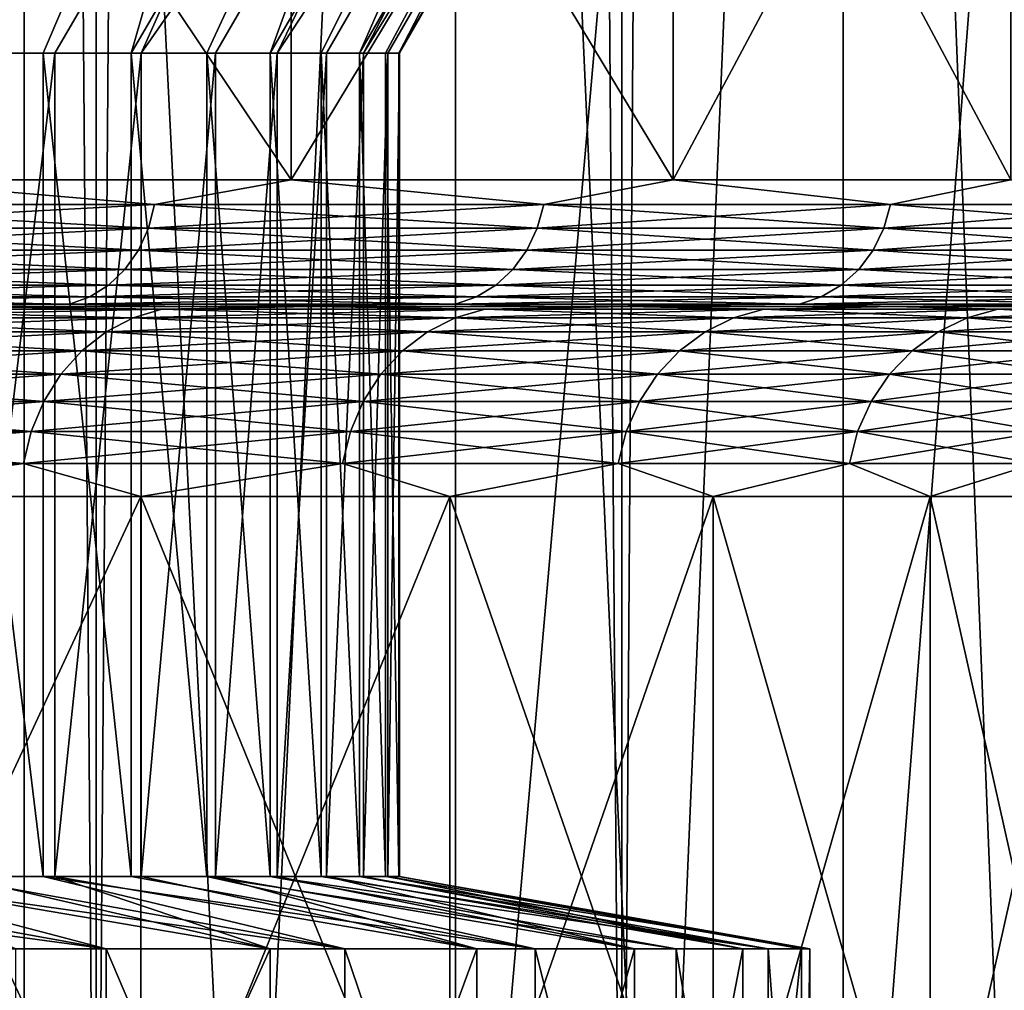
# Model space of a CAD drawing. Header units: metres. Extents: x -30 to 30, y -76 to 64.
# Tile 275 of 541: x 17.5 to 19.05, y -52.98 to -51.45. Entities that reach past the tile are written whole.
import ezdxf

# ---------------------------------------------------------------- set-up
doc = ezdxf.new("R2010")
doc.units = ezdxf.units.M
doc.layers.add('solid_508511', color=7, linetype='CONTINUOUS')

msp = doc.modelspace()

# ---------------------------------------------------------------- linework, layer by layer
at = {"layer": 'solid_508511'}
for points in [[(16.729582, -54, 15.783569), (17.619013, -54, 14.784127), (16.729612, 57.5, 15.783537)], [(16.729582, -54, -15.783569), (16.729612, 57.5, -15.783537), (17.618999, 57.5, -14.784141)], [(17.619013, -54, -14.784127), (16.729582, -54, -15.783569), (17.618999, 57.5, -14.784141)], [(17.619013, -54, 14.784127), (17.618999, 57.5, 14.784141), (16.729612, 57.5, 15.783537)], [(18.448824, -54, 13.734659), (18.448826, 57.5, 13.734654), (17.618999, 57.5, 14.784141)], [(17.619013, -54, 14.784127), (18.448824, -54, 13.734659), (17.618999, 57.5, 14.784141)], [(17.619013, -54, -14.784127), (17.618999, 57.5, -14.784141), (18.448826, 57.5, -13.734654)], [(18.448824, -54, -13.734659), (17.619013, -54, -14.784127), (18.448826, 57.5, -13.734654)], [(18.448824, -54, 13.734659), (19.216213, -54, 12.638717), (18.448826, 57.5, 13.734654)], [(18.448824, -54, -13.734659), (18.448826, 57.5, -13.734654), (19.216236, 57.5, -12.638679)], [(19.216213, -54, -12.638717), (18.448824, -54, -13.734659), (19.216236, 57.5, -12.638679)], [(19.216213, -54, 12.638717), (19.216236, 57.5, 12.638679), (18.448826, 57.5, 13.734654)], [(16.758091, -47, 12.655681), (17.505795, -47, 11.599435), (16.758362, -54, 12.655328)], [(16.758091, -47, -12.655681), (17.140135, -54, -12.133251), (17.50565, -54, -11.599666)], [(17.505795, -47, -11.599435), (16.758091, -47, -12.655681), (17.50565, -54, -11.599666)], [(17.505795, -47, 11.599435), (17.140135, -54, 12.133251), (16.758362, -54, 12.655328)], [(17.505795, -47, 11.599435), (17.50565, -54, 11.599666), (17.140135, -54, 12.133251)], [(17.505795, -47, 11.599435), (17.854559, -54, 11.055076), (17.50565, -54, 11.599666)], [(17.505795, -47, -11.599435), (17.50565, -54, -11.599666), (17.854559, -54, -11.055076)], [(17.505795, -47, 11.599435), (18.186512, -47, 10.500049), (17.854559, -54, 11.055076)], [(18.186512, -47, -10.500049), (17.505795, -47, -11.599435), (17.854559, -54, -11.055076)], [(18.186512, -47, 10.500049), (18.186533, -54, 10.500001), (17.854559, -54, 11.055076)], [(18.186512, -47, -10.500049), (17.854559, -54, -11.055076), (18.186533, -54, -10.500001)], [(18.186512, -47, 10.500049), (18.798304, -47, 9.360759), (18.186533, -54, 10.500001)], [(18.186512, -47, -10.500049), (18.186533, -54, -10.500001), (18.501255, -54, -9.934965)], [(18.798304, -47, -9.360759), (18.186512, -47, -10.500049), (18.501255, -54, -9.934965)], [(18.798304, -47, 9.360759), (18.501255, -54, 9.934965), (18.186533, -54, 10.500001)], [(18.798304, -47, 9.360759), (18.798429, -54, 9.360506), (18.501255, -54, 9.934965)], [(18.798304, -47, -9.360759), (18.501255, -54, -9.934965), (18.798429, -54, -9.360506)], [(18.798304, -47, 9.360759), (19.339142, -47, 8.185207), (18.798429, -54, 9.360506)], [(18.798304, -47, -9.360759), (19.07777, -54, -8.777167), (19.339016, -54, -8.185504)], [(19.339142, -47, -8.185207), (18.798304, -47, -9.360759), (19.339016, -54, -8.185504)], [(18.798304, -47, -9.360759), (18.798429, -54, -9.360506), (19.07777, -54, -8.777167)], [(19.339142, -47, 8.185207), (19.07777, -54, 8.777167), (18.798429, -54, 9.360506)], [(17.004427, -51.5, -6.20157), (17.593628, -50.5, -6.269584), (17.150316, -50.5, -7.39661)], [(17.200438, -51.5, -5.635155), (17.593628, -50.5, -6.269584), (17.004427, -51.5, -6.20157)], [(17.029604, -51.5, 6.132093), (17.406281, -50.5, 6.772357), (17.808678, -50.5, 5.629762)], [(17.029604, -51.5, 6.132093), (17.808678, -50.5, 5.629762), (17.223259, -51.5, 5.56501)], [(17.377529, -51.5, -5.062752), (17.593628, -50.5, -6.269584), (17.200438, -51.5, -5.635155)], [(17.223259, -51.5, 5.56501), (17.808678, -50.5, 5.629762), (17.397966, -51.5, 4.992068)], [(17.377529, -51.5, -5.062752), (17.962893, -50.5, -5.116424), (17.593628, -50.5, -6.269584)], [(17.535547, -51.5, -4.484925), (17.962893, -50.5, -5.116424), (17.377529, -51.5, -5.062752)], [(17.397966, -51.5, 4.992068), (17.808678, -50.5, 5.629762), (18.136044, -50.5, 4.464017)], [(17.397966, -51.5, 4.992068), (18.136044, -50.5, 4.464017), (17.553726, -51.5, 4.41324)], [(17.674458, -51.5, -3.901739), (17.962893, -50.5, -5.116424), (17.535547, -51.5, -4.484925)], [(17.553726, -51.5, 4.41324), (18.136044, -50.5, 4.464017), (17.690258, -51.5, 3.829464)], [(17.674458, -51.5, -3.901739), (18.256777, -50.5, -3.941254), (17.962893, -50.5, -5.116424)], [(17.793976, -51.5, -3.314277), (18.256777, -50.5, -3.941254), (17.674458, -51.5, -3.901739)], [(17.690258, -51.5, 3.829464), (18.136044, -50.5, 4.464017), (18.387222, -50.5, 3.279238)], [(17.690258, -51.5, 3.829464), (18.387222, -50.5, 3.279238), (17.807354, -51.5, 3.241626)], [(17.893946, -51.5, -2.723361), (18.256777, -50.5, -3.941254), (17.793976, -51.5, -3.314277)], [(17.807354, -51.5, 3.241626), (18.387222, -50.5, 3.279238), (17.904863, -51.5, 2.650629)], [(17.893946, -51.5, -2.723361), (18.473766, -50.5, -2.75016), (18.256777, -50.5, -3.941254)], [(17.974258, -51.5, -2.129802), (18.473766, -50.5, -2.75016), (17.893946, -51.5, -2.723361)], [(17.904863, -51.5, 2.650629), (18.387222, -50.5, 3.279238), (18.561098, -50.5, 2.080669)], [(17.904863, -51.5, 2.650629), (18.561098, -50.5, 2.080669), (17.982792, -51.5, 2.056502)], [(18.034916, -51.5, -1.53356), (18.473766, -50.5, -2.75016), (17.974258, -51.5, -2.129802)], [(17.982792, -51.5, 2.056502), (18.561098, -50.5, 2.080669), (18.041035, -51.5, 1.459806)], [(18.034916, -51.5, -1.53356), (18.613186, -50.5, -1.54682), (18.473766, -50.5, -2.75016)], [(18.075813, -51.5, -0.935416), (18.613186, -50.5, -1.54682), (18.034916, -51.5, -1.53356)], [(18.041035, -51.5, 1.459806), (18.561098, -50.5, 2.080669), (18.656912, -50.5, 0.873546)], [(18.041035, -51.5, 1.459806), (18.656912, -50.5, 0.873546), (18.079485, -51.5, 0.861537)], [(18.096874, -51.5, -0.336333), (18.613186, -50.5, -1.54682), (18.075813, -51.5, -0.935416)], [(18.079485, -51.5, 0.861537), (18.656912, -50.5, 0.873546), (18.098093, -51.5, 0.262706)], [(18.096874, -51.5, -0.336333), (18.674301, -50.5, -0.337605), (18.613186, -50.5, -1.54682)], [(18.098093, -51.5, 0.262706), (18.674301, -50.5, -0.337605), (18.096874, -51.5, -0.336333)], [(18.098093, -51.5, 0.262706), (18.656912, -50.5, 0.873546), (18.674301, -50.5, -0.337605)], [(17.926722, -51.700001, 10.350007), (17.926722, -50.700001, 10.350007), (17.255564, -50.700001, 11.433962)], [(17.255564, -51.700001, 11.433962), (17.926722, -51.700001, 10.350007), (17.255564, -50.700001, 11.433962)], [(17.255564, -51.700001, -11.433962), (17.255564, -50.700001, -11.433962), (17.926722, -50.700001, -10.350007)], [(17.926722, -51.700001, -10.350007), (17.255564, -51.700001, -11.433962), (17.926722, -50.700001, -10.350007)], [(18.529877, -51.700001, 9.22679), (18.529877, -50.700001, 9.22679), (17.926722, -50.700001, 10.350007)], [(17.926722, -51.700001, 10.350007), (18.529877, -51.700001, 9.22679), (17.926722, -50.700001, 10.350007)], [(17.926722, -51.700001, -10.350007), (17.926722, -50.700001, -10.350007), (18.529877, -50.700001, -9.22679)], [(18.529877, -51.700001, -9.22679), (17.926722, -51.700001, -10.350007), (18.529877, -50.700001, -9.22679)], [(19.062742, -51.700001, 8.068573), (19.062742, -50.700001, 8.068573), (18.529877, -50.700001, 9.22679)], [(18.529877, -51.700001, 9.22679), (19.062742, -51.700001, 8.068573), (18.529877, -50.700001, 9.22679)], [(18.529877, -51.700001, -9.22679), (18.529877, -50.700001, -9.22679), (19.062742, -50.700001, -8.068573)], [(19.062742, -51.700001, -8.068573), (18.529877, -51.700001, -9.22679), (19.062742, -50.700001, -8.068573)], [(17.377529, -51.5, -5.062752), (17.377529, -52.799999, -5.062752), (17.535547, -52.799999, -4.484925)], [(17.535547, -51.5, -4.484925), (17.377529, -51.5, -5.062752), (17.535547, -52.799999, -4.484925)], [(17.553726, -51.5, 4.41324), (17.553726, -52.799999, 4.41324), (17.397966, -52.799999, 4.992068)], [(17.397966, -51.5, 4.992068), (17.553726, -51.5, 4.41324), (17.397966, -52.799999, 4.992068)], [(17.535547, -51.5, -4.484925), (17.535547, -52.799999, -4.484925), (17.674458, -52.799999, -3.901739)], [(17.674458, -51.5, -3.901739), (17.535547, -51.5, -4.484925), (17.674458, -52.799999, -3.901739)], [(17.690258, -51.5, 3.829464), (17.690258, -52.799999, 3.829464), (17.553726, -52.799999, 4.41324)], [(17.553726, -51.5, 4.41324), (17.690258, -51.5, 3.829464), (17.553726, -52.799999, 4.41324)], [(17.674458, -51.5, -3.901739), (17.674458, -52.799999, -3.901739), (17.793976, -52.799999, -3.314277)], [(17.793976, -51.5, -3.314277), (17.674458, -51.5, -3.901739), (17.793976, -52.799999, -3.314277)], [(17.807354, -51.5, 3.241626), (17.807354, -52.799999, 3.241626), (17.690258, -52.799999, 3.829464)], [(17.690258, -51.5, 3.829464), (17.807354, -51.5, 3.241626), (17.690258, -52.799999, 3.829464)], [(17.793976, -51.5, -3.314277), (17.793976, -52.799999, -3.314277), (17.893946, -52.799999, -2.723361)], [(17.893946, -51.5, -2.723361), (17.793976, -51.5, -3.314277), (17.893946, -52.799999, -2.723361)], [(17.904863, -51.5, 2.650629), (17.904863, -52.799999, 2.650629), (17.807354, -52.799999, 3.241626)], [(17.807354, -51.5, 3.241626), (17.904863, -51.5, 2.650629), (17.807354, -52.799999, 3.241626)], [(17.893946, -51.5, -2.723361), (17.893946, -52.799999, -2.723361), (17.974258, -52.799999, -2.129802)], [(17.974258, -51.5, -2.129802), (17.893946, -51.5, -2.723361), (17.974258, -52.799999, -2.129802)], [(17.982792, -51.5, 2.056502), (17.982792, -52.799999, 2.056502), (17.904863, -52.799999, 2.650629)], [(17.904863, -51.5, 2.650629), (17.982792, -51.5, 2.056502), (17.904863, -52.799999, 2.650629)], [(17.974258, -51.5, -2.129802), (17.974258, -52.799999, -2.129802), (18.034916, -52.799999, -1.53356)], [(18.034916, -51.5, -1.53356), (17.974258, -51.5, -2.129802), (18.034916, -52.799999, -1.53356)], [(18.041035, -51.5, 1.459806), (18.041035, -52.799999, 1.459806), (17.982792, -52.799999, 2.056502)], [(17.982792, -51.5, 2.056502), (18.041035, -51.5, 1.459806), (17.982792, -52.799999, 2.056502)], [(18.034916, -51.5, -1.53356), (18.034916, -52.799999, -1.53356), (18.075813, -52.799999, -0.935416)], [(18.075813, -51.5, -0.935416), (18.034916, -51.5, -1.53356), (18.075813, -52.799999, -0.935416)], [(18.079485, -51.5, 0.861537), (18.079485, -52.799999, 0.861537), (18.041035, -52.799999, 1.459806)], [(18.041035, -51.5, 1.459806), (18.079485, -51.5, 0.861537), (18.041035, -52.799999, 1.459806)], [(18.075813, -51.5, -0.935416), (18.075813, -52.799999, -0.935416), (18.096874, -52.799999, -0.336333)], [(18.096874, -51.5, -0.336333), (18.075813, -51.5, -0.935416), (18.096874, -52.799999, -0.336333)], [(18.098093, -51.5, 0.262706), (18.098093, -52.799999, 0.262706), (18.079485, -52.799999, 0.861537)], [(18.079485, -51.5, 0.861537), (18.098093, -51.5, 0.262706), (18.079485, -52.799999, 0.861537)], [(18.096874, -51.5, -0.336333), (18.096874, -52.799999, -0.336333), (18.098093, -52.799999, 0.262706)], [(18.098093, -51.5, 0.262706), (18.096874, -51.5, -0.336333), (18.098093, -52.799999, 0.262706)], [(17.711384, -51.739017, -10.706904), (17.032604, -51.739017, -11.756757), (17.255564, -51.700001, -11.433962)], [(17.032604, -51.739017, 11.756757), (17.711384, -51.739017, 10.706904), (17.255564, -51.700001, 11.433962)], [(17.711384, -51.739017, -10.706904), (17.255564, -51.700001, -11.433962), (17.926722, -51.700001, -10.350007)], [(17.711384, -51.739017, 10.706904), (17.926722, -51.700001, 10.350007), (17.255564, -51.700001, 11.433962)], [(18.325537, -51.739017, -9.617984), (17.711384, -51.739017, -10.706904), (17.926722, -51.700001, -10.350007)], [(17.711384, -51.739017, 10.706904), (18.325537, -51.739017, 9.617984), (17.926722, -51.700001, 10.350007)], [(18.325537, -51.739017, -9.617984), (17.926722, -51.700001, -10.350007), (18.529877, -51.700001, -9.22679)], [(18.325537, -51.739017, 9.617984), (18.529877, -51.700001, 9.22679), (17.926722, -51.700001, 10.350007)], [(18.872822, -51.739017, -8.493968), (18.325537, -51.739017, -9.617984), (18.529877, -51.700001, -9.22679)], [(18.325537, -51.739017, 9.617984), (18.872822, -51.739017, 8.493968), (18.529877, -51.700001, 9.22679)], [(18.872822, -51.739017, -8.493968), (18.529877, -51.700001, -9.22679), (19.062742, -51.700001, -8.068573)], [(18.872822, -51.739017, 8.493968), (19.062742, -51.700001, 8.068573), (18.529877, -51.700001, 9.22679)], [(19.351242, -51.739017, -7.338958), (18.872822, -51.739017, -8.493968), (19.062742, -51.700001, -8.068573)], [(18.872822, -51.739017, 8.493968), (19.351242, -51.739017, 7.338958), (19.062742, -51.700001, 8.068573)], [(17.023224, -51.776573, -11.750283), (17.032604, -51.739017, -11.756757), (17.711384, -51.739017, -10.706904)], [(17.701632, -51.776573, -10.701009), (17.023224, -51.776573, -11.750283), (17.711384, -51.739017, -10.706904)], [(17.023224, -51.776573, 11.750283), (17.701632, -51.776573, 10.701009), (17.032604, -51.739017, 11.756757)], [(17.701632, -51.776573, 10.701009), (17.711384, -51.739017, 10.706904), (17.032604, -51.739017, 11.756757)], [(17.701632, -51.776573, -10.701009), (17.711384, -51.739017, -10.706904), (18.325537, -51.739017, -9.617984)], [(18.315447, -51.776573, -9.612688), (17.701632, -51.776573, -10.701009), (18.325537, -51.739017, -9.617984)], [(17.701632, -51.776573, 10.701009), (18.315447, -51.776573, 9.612688), (17.711384, -51.739017, 10.706904)], [(18.315447, -51.776573, 9.612688), (18.325537, -51.739017, 9.617984), (17.711384, -51.739017, 10.706904)], [(18.315447, -51.776573, -9.612688), (18.325537, -51.739017, -9.617984), (18.872822, -51.739017, -8.493968)], [(18.862431, -51.776573, -8.489291), (18.315447, -51.776573, -9.612688), (18.872822, -51.739017, -8.493968)], [(18.315447, -51.776573, 9.612688), (18.862431, -51.776573, 8.489291), (18.325537, -51.739017, 9.617984)], [(18.862431, -51.776573, 8.489291), (18.872822, -51.739017, 8.493968), (18.325537, -51.739017, 9.617984)], [(18.862431, -51.776573, -8.489291), (18.872822, -51.739017, -8.493968), (19.351242, -51.739017, -7.338958)], [(19.340588, -51.776573, -7.334917), (18.862431, -51.776573, -8.489291), (19.351242, -51.739017, -7.338958)], [(18.862431, -51.776573, 8.489291), (19.340588, -51.776573, 7.334917), (18.872822, -51.739017, 8.493968)], [(19.340588, -51.776573, 7.334917), (19.351242, -51.739017, 7.338958), (18.872822, -51.739017, 8.493968)], [(17.00799, -51.81118, -11.739768), (17.023224, -51.776573, -11.750283), (17.701632, -51.776573, -10.701009)], [(17.685789, -51.81118, -10.691433), (17.00799, -51.81118, -11.739768), (17.701632, -51.776573, -10.701009)], [(17.00799, -51.81118, 11.739768), (17.685789, -51.81118, 10.691433), (17.023224, -51.776573, 11.750283)], [(17.685789, -51.81118, 10.691433), (17.701632, -51.776573, 10.701009), (17.023224, -51.776573, 11.750283)], [(17.685789, -51.81118, -10.691433), (17.701632, -51.776573, -10.701009), (18.315447, -51.776573, -9.612688)], [(18.299055, -51.81118, -9.604085), (17.685789, -51.81118, -10.691433), (18.315447, -51.776573, -9.612688)], [(17.685789, -51.81118, 10.691433), (18.299055, -51.81118, 9.604085), (17.701632, -51.776573, 10.701009)], [(18.299055, -51.81118, 9.604085), (18.315447, -51.776573, 9.612688), (17.701632, -51.776573, 10.701009)], [(18.299055, -51.81118, -9.604085), (18.315447, -51.776573, -9.612688), (18.862431, -51.776573, -8.489291)], [(18.845551, -51.81118, -8.481694), (18.299055, -51.81118, -9.604085), (18.862431, -51.776573, -8.489291)], [(18.299055, -51.81118, 9.604085), (18.845551, -51.81118, 8.481694), (18.315447, -51.776573, 9.612688)], [(18.845551, -51.81118, 8.481694), (18.862431, -51.776573, 8.489291), (18.315447, -51.776573, 9.612688)], [(18.845551, -51.81118, -8.481694), (18.862431, -51.776573, -8.489291), (19.340588, -51.776573, -7.334917)], [(19.32328, -51.81118, -7.328353), (18.845551, -51.81118, -8.481694), (19.340588, -51.776573, -7.334917)], [(18.845551, -51.81118, 8.481694), (19.32328, -51.81118, 7.328353), (18.862431, -51.776573, 8.489291)], [(19.32328, -51.81118, 7.328353), (19.340588, -51.776573, 7.334917), (18.862431, -51.776573, 8.489291)], [(16.987488, -51.841503, -11.725616), (17.00799, -51.81118, -11.739768), (17.685789, -51.81118, -10.691433)], [(17.664471, -51.841503, -10.678545), (16.987488, -51.841503, -11.725616), (17.685789, -51.81118, -10.691433)], [(16.987488, -51.841503, 11.725616), (17.664471, -51.841503, 10.678545), (17.00799, -51.81118, 11.739768)], [(17.664471, -51.841503, 10.678545), (17.685789, -51.81118, 10.691433), (17.00799, -51.81118, 11.739768)], [(17.664471, -51.841503, -10.678545), (17.685789, -51.81118, -10.691433), (18.299055, -51.81118, -9.604085)], [(18.276997, -51.841503, -9.592508), (17.664471, -51.841503, -10.678545), (18.299055, -51.81118, -9.604085)], [(17.664471, -51.841503, 10.678545), (18.276997, -51.841503, 9.592508), (17.685789, -51.81118, 10.691433)], [(18.276997, -51.841503, 9.592508), (18.299055, -51.81118, 9.604085), (17.685789, -51.81118, 10.691433)], [(18.276997, -51.841503, -9.592508), (18.299055, -51.81118, -9.604085), (18.845551, -51.81118, -8.481694)], [(18.822832, -51.841503, -8.47147), (18.276997, -51.841503, -9.592508), (18.845551, -51.81118, -8.481694)], [(18.276997, -51.841503, 9.592508), (18.822832, -51.841503, 8.47147), (18.299055, -51.81118, 9.604085)], [(18.822832, -51.841503, 8.47147), (18.845551, -51.81118, 8.481694), (18.299055, -51.81118, 9.604085)], [(18.822832, -51.841503, -8.47147), (18.845551, -51.81118, -8.481694), (19.32328, -51.81118, -7.328353)], [(19.299986, -51.841503, -7.31952), (18.822832, -51.841503, -8.47147), (19.32328, -51.81118, -7.328353)], [(18.822832, -51.841503, 8.47147), (19.299986, -51.841503, 7.31952), (18.845551, -51.81118, 8.481694)], [(19.299986, -51.841503, 7.31952), (19.32328, -51.81118, 7.328353), (18.845551, -51.81118, 8.481694)], [(16.962507, -51.866383, -11.708373), (16.987488, -51.841503, -11.725616), (17.664471, -51.841503, -10.678545)], [(17.638494, -51.866383, -10.662841), (16.962507, -51.866383, -11.708373), (17.664471, -51.841503, -10.678545)], [(16.962507, -51.866383, 11.708373), (17.638494, -51.866383, 10.662841), (16.987488, -51.841503, 11.725616)], [(17.638494, -51.866383, 10.662841), (17.664471, -51.841503, 10.678545), (16.987488, -51.841503, 11.725616)], [(17.638494, -51.866383, -10.662841), (17.664471, -51.841503, -10.678545), (18.276997, -51.841503, -9.592508)], [(18.25012, -51.866383, -9.578402), (17.638494, -51.866383, -10.662841), (18.276997, -51.841503, -9.592508)], [(17.638494, -51.866383, 10.662841), (18.25012, -51.866383, 9.578402), (17.664471, -51.841503, 10.678545)], [(18.25012, -51.866383, 9.578402), (18.276997, -51.841503, 9.592508), (17.664471, -51.841503, 10.678545)], [(18.25012, -51.866383, -9.578402), (18.276997, -51.841503, -9.592508), (18.822832, -51.841503, -8.47147)], [(18.795153, -51.866383, -8.459011), (18.25012, -51.866383, -9.578402), (18.822832, -51.841503, -8.47147)], [(18.25012, -51.866383, 9.578402), (18.795153, -51.866383, 8.459011), (18.276997, -51.841503, 9.592508)], [(18.795153, -51.866383, 8.459011), (18.822832, -51.841503, 8.47147), (18.276997, -51.841503, 9.592508)], [(18.795153, -51.866383, -8.459011), (18.822832, -51.841503, -8.47147), (19.299986, -51.841503, -7.31952)], [(19.271605, -51.866383, -7.308755), (18.795153, -51.866383, -8.459011), (19.299986, -51.841503, -7.31952)], [(18.795153, -51.866383, 8.459011), (19.271605, -51.866383, 7.308755), (18.822832, -51.841503, 8.47147)], [(19.271605, -51.866383, 7.308755), (19.299986, -51.841503, 7.31952), (18.822832, -51.841503, 8.47147)], [(16.934008, -51.88485, -11.688702), (16.962507, -51.866383, -11.708373), (17.638494, -51.866383, -10.662841)], [(17.60886, -51.88485, -10.644927), (16.934008, -51.88485, -11.688702), (17.638494, -51.866383, -10.662841)], [(16.934008, -51.88485, 11.688702), (17.60886, -51.88485, 10.644927), (16.962507, -51.866383, 11.708373)], [(17.60886, -51.88485, 10.644927), (17.638494, -51.866383, 10.662841), (16.962507, -51.866383, 11.708373)], [(17.60886, -51.88485, -10.644927), (17.638494, -51.866383, -10.662841), (18.25012, -51.866383, -9.578402)], [(18.219458, -51.88485, -9.562309), (17.60886, -51.88485, -10.644927), (18.25012, -51.866383, -9.578402)], [(17.60886, -51.88485, 10.644927), (18.219458, -51.88485, 9.562309), (17.638494, -51.866383, 10.662841)], [(18.219458, -51.88485, 9.562309), (18.25012, -51.866383, 9.578402), (17.638494, -51.866383, 10.662841)], [(18.219458, -51.88485, -9.562309), (18.25012, -51.866383, -9.578402), (18.795153, -51.866383, -8.459011)], [(18.763575, -51.88485, -8.444799), (18.219458, -51.88485, -9.562309), (18.795153, -51.866383, -8.459011)], [(18.219458, -51.88485, 9.562309), (18.763575, -51.88485, 8.444799), (18.25012, -51.866383, 9.578402)], [(18.763575, -51.88485, 8.444799), (18.795153, -51.866383, 8.459011), (18.25012, -51.866383, 9.578402)], [(18.763575, -51.88485, -8.444799), (18.795153, -51.866383, -8.459011), (19.271605, -51.866383, -7.308755)], [(19.239227, -51.88485, -7.296476), (18.763575, -51.88485, -8.444799), (19.271605, -51.866383, -7.308755)], [(18.763575, -51.88485, 8.444799), (19.239227, -51.88485, 7.296476), (18.795153, -51.866383, 8.459011)], [(19.239227, -51.88485, 7.296476), (19.271605, -51.866383, 7.308755), (18.795153, -51.866383, 8.459011)], [(16.90309, -51.896202, -11.667361), (16.934008, -51.88485, -11.688702), (17.60886, -51.88485, -10.644927)], [(17.57671, -51.896202, -10.625491), (16.90309, -51.896202, -11.667361), (17.60886, -51.88485, -10.644927)], [(16.90309, -51.896202, 11.667361), (17.57671, -51.896202, 10.625491), (16.934008, -51.88485, 11.688702)], [(16.90309, -51.896202, 11.667361), (17.088104, -51.900002, 11.324603), (17.57671, -51.896202, 10.625491)], [(17.57671, -51.896202, -10.625491), (17.088108, -51.900002, -11.324597), (16.90309, -51.896202, -11.667361)], [(17.57671, -51.896202, 10.625491), (17.60886, -51.88485, 10.644927), (16.934008, -51.88485, 11.688702)], [(17.57671, -51.896202, 10.625491), (17.088104, -51.900002, 11.324603), (17.752909, -51.900002, 10.25106)], [(17.57671, -51.896202, -10.625491), (17.752913, -51.900002, -10.251054), (17.088108, -51.900002, -11.324597)], [(17.57671, -51.896202, -10.625491), (17.60886, -51.88485, -10.644927), (18.219458, -51.88485, -9.562309)], [(18.186193, -51.896202, -9.54485), (17.57671, -51.896202, -10.625491), (18.219458, -51.88485, -9.562309)], [(17.57671, -51.896202, 10.625491), (18.186193, -51.896202, 9.54485), (17.60886, -51.88485, 10.644927)], [(17.57671, -51.896202, 10.625491), (17.752909, -51.900002, 10.25106), (18.186193, -51.896202, 9.54485)], [(18.186193, -51.896202, -9.54485), (17.752913, -51.900002, -10.251054), (17.57671, -51.896202, -10.625491)], [(18.186193, -51.896202, 9.54485), (18.219458, -51.88485, 9.562309), (17.60886, -51.88485, 10.644927)], [(18.186193, -51.896202, 9.54485), (17.752909, -51.900002, 10.25106), (18.350355, -51.900002, 9.138622)], [(18.186193, -51.896202, -9.54485), (18.350357, -51.900002, -9.138616), (17.752913, -51.900002, -10.251054)], [(18.186193, -51.896202, -9.54485), (18.219458, -51.88485, -9.562309), (18.763575, -51.88485, -8.444799)], [(18.729317, -51.896202, -8.429381), (18.186193, -51.896202, -9.54485), (18.763575, -51.88485, -8.444799)], [(18.186193, -51.896202, 9.54485), (18.729317, -51.896202, 8.429381), (18.219458, -51.88485, 9.562309)], [(18.186193, -51.896202, 9.54485), (18.350355, -51.900002, 9.138622), (18.729317, -51.896202, 8.429381)], [(18.729317, -51.896202, -8.429381), (18.350357, -51.900002, -9.138616), (18.186193, -51.896202, -9.54485)], [(18.729317, -51.896202, 8.429381), (18.763575, -51.88485, 8.444799), (18.219458, -51.88485, 9.562309)], [(18.729317, -51.896202, 8.429381), (18.350355, -51.900002, 9.138622), (18.878208, -51.900002, 7.991447)], [(18.729317, -51.896202, -8.429381), (18.87821, -51.900002, -7.991441), (18.350357, -51.900002, -9.138616)], [(18.729317, -51.896202, -8.429381), (18.763575, -51.88485, -8.444799), (19.239227, -51.88485, -7.296476)], [(19.2041, -51.896202, -7.283154), (18.729317, -51.896202, -8.429381), (19.239227, -51.88485, -7.296476)], [(18.729317, -51.896202, 8.429381), (19.2041, -51.896202, 7.283154), (18.763575, -51.88485, 8.444799)], [(18.729317, -51.896202, 8.429381), (18.878208, -51.900002, 7.991447), (19.2041, -51.896202, 7.283154)], [(19.2041, -51.896202, -7.283154), (18.87821, -51.900002, -7.991441), (18.729317, -51.896202, -8.429381)], [(19.2041, -51.896202, 7.283154), (19.239227, -51.88485, 7.296476), (18.763575, -51.88485, 8.444799)], [(19.2041, -51.896202, 7.283154), (18.878208, -51.900002, 7.991447), (19.334396, -51.900002, 6.814036)], [(19.2041, -51.896202, -7.283154), (19.334398, -51.900002, -6.81403), (18.87821, -51.900002, -7.991441)], [(17.394127, -51.900002, 9.563828), (17.752909, -51.900002, 10.25106), (17.088104, -51.900002, 11.324603)], [(17.394131, -51.900002, -9.563822), (17.088108, -51.900002, -11.324597), (17.752913, -51.900002, -10.251054)], [(17.145802, -51.904495, 9.899134), (17.102001, -51.917984, 9.873844), (17.677406, -51.917984, 8.802302)], [(17.722681, -51.904495, -8.824847), (17.677406, -51.917984, -8.802302), (17.102001, -51.917984, -9.873844)], [(17.145802, -51.904495, -9.899134), (17.722681, -51.904495, -8.824847), (17.102001, -51.917984, -9.873844)], [(17.145802, -51.904495, -9.899134), (17.394131, -51.900002, -9.563822), (17.722681, -51.904495, -8.824847)], [(17.722681, -51.904495, 8.824847), (17.394127, -51.900002, 9.563828), (17.145802, -51.904495, 9.899134)], [(17.722681, -51.904495, 8.824847), (17.145802, -51.904495, 9.899134), (17.677406, -51.917984, 8.802302)], [(17.394127, -51.900002, 9.563828), (17.96039, -51.900002, 8.452621), (17.752909, -51.900002, 10.25106)], [(17.722681, -51.904495, 8.824847), (17.96039, -51.900002, 8.452621), (17.394127, -51.900002, 9.563828)], [(17.960394, -51.900002, -8.452614), (17.394131, -51.900002, -9.563822), (17.752913, -51.900002, -10.251054)], [(17.722681, -51.904495, -8.824847), (17.394131, -51.900002, -9.563822), (17.960394, -51.900002, -8.452614)], [(17.722681, -51.904495, 8.824847), (17.677406, -51.917984, 8.802302), (18.185757, -51.917984, 7.69737)], [(18.232332, -51.904495, -7.717084), (18.185757, -51.917984, -7.69737), (17.677406, -51.917984, -8.802302)], [(17.722681, -51.904495, -8.824847), (18.232332, -51.904495, -7.717084), (17.677406, -51.917984, -8.802302)], [(17.722681, -51.904495, -8.824847), (17.960394, -51.900002, -8.452614), (18.232332, -51.904495, -7.717084)], [(18.232332, -51.904495, 7.717084), (17.96039, -51.900002, 8.452621), (17.722681, -51.904495, 8.824847)], [(18.232332, -51.904495, 7.717084), (17.722681, -51.904495, 8.824847), (18.185757, -51.917984, 7.69737)], [(17.96039, -51.900002, 8.452621), (18.350355, -51.900002, 9.138622), (17.752909, -51.900002, 10.25106)], [(17.960394, -51.900002, -8.452614), (17.752913, -51.900002, -10.251054), (18.350357, -51.900002, -9.138616)], [(17.96039, -51.900002, 8.452621), (18.455759, -51.900002, 7.308037), (18.350355, -51.900002, 9.138622)], [(18.232332, -51.904495, 7.717084), (18.455759, -51.900002, 7.308037), (17.96039, -51.900002, 8.452621)], [(18.455763, -51.900002, -7.30803), (17.960394, -51.900002, -8.452614), (18.350357, -51.900002, -9.138616)], [(18.232332, -51.904495, -7.717084), (17.960394, -51.900002, -8.452614), (18.455763, -51.900002, -7.30803)], [(18.232332, -51.904495, 7.717084), (18.185757, -51.917984, 7.69737), (18.62512, -51.917984, 6.563239)], [(18.672823, -51.904495, -6.580049), (18.62512, -51.917984, -6.563239), (18.185757, -51.917984, -7.69737)], [(18.232332, -51.904495, -7.717084), (18.672823, -51.904495, -6.580049), (18.185757, -51.917984, -7.69737)], [(18.232332, -51.904495, -7.717084), (18.455763, -51.900002, -7.30803), (18.672823, -51.904495, -6.580049)], [(18.672823, -51.904495, 6.580049), (18.455759, -51.900002, 7.308037), (18.232332, -51.904495, 7.717084)], [(18.672823, -51.904495, 6.580049), (18.232332, -51.904495, 7.717084), (18.62512, -51.917984, 6.563239)], [(18.878242, -51.900002, 6.134693), (18.878208, -51.900002, 7.991447), (18.350355, -51.900002, 9.138622)], [(18.455759, -51.900002, 7.308037), (18.878242, -51.900002, 6.134693), (18.350355, -51.900002, 9.138622)], [(18.455763, -51.900002, -7.30803), (18.350357, -51.900002, -9.138616), (18.87821, -51.900002, -7.991441)], [(18.672823, -51.904495, 6.580049), (18.878242, -51.900002, 6.134693), (18.455759, -51.900002, 7.308037)], [(18.878244, -51.900002, -6.134686), (18.455763, -51.900002, -7.30803), (18.87821, -51.900002, -7.991441)], [(18.672823, -51.904495, -6.580049), (18.455763, -51.900002, -7.30803), (18.878244, -51.900002, -6.134686)], [(18.672823, -51.904495, 6.580049), (18.62512, -51.917984, 6.563239), (18.993834, -51.917984, 5.404212)], [(19.04248, -51.904495, -5.418053), (18.993834, -51.917984, -5.404212), (18.62512, -51.917984, -6.563239)], [(18.672823, -51.904495, -6.580049), (19.04248, -51.904495, -5.418053), (18.62512, -51.917984, -6.563239)], [(18.672823, -51.904495, -6.580049), (18.878244, -51.900002, -6.134686), (19.04248, -51.904495, -5.418053)], [(19.04248, -51.904495, 5.418053), (18.878242, -51.900002, 6.134693), (18.672823, -51.904495, 6.580049)], [(19.04248, -51.904495, 5.418053), (18.672823, -51.904495, 6.580049), (18.993834, -51.917984, 5.404212)], [(19.226234, -51.900002, 4.937036), (19.334396, -51.900002, 6.814036), (18.878208, -51.900002, 7.991447)], [(18.878242, -51.900002, 6.134693), (19.226234, -51.900002, 4.937036), (18.878208, -51.900002, 7.991447)], [(18.878244, -51.900002, -6.134686), (18.87821, -51.900002, -7.991441), (19.334398, -51.900002, -6.81403)], [(19.04248, -51.904495, 5.418053), (19.226234, -51.900002, 4.937036), (18.878242, -51.900002, 6.134693)], [(19.226236, -51.900002, -4.937029), (18.878244, -51.900002, -6.134686), (19.334398, -51.900002, -6.81403)], [(19.04248, -51.904495, -5.418053), (18.878244, -51.900002, -6.134686), (19.226236, -51.900002, -4.937029)], [(19.04248, -51.904495, 5.418053), (18.993834, -51.917984, 5.404212), (19.290497, -51.917984, 4.224684)], [(19.339903, -51.904495, -4.235504), (19.290497, -51.917984, -4.224684), (18.993834, -51.917984, -5.404212)], [(19.04248, -51.904495, -5.418053), (19.339903, -51.904495, -4.235504), (18.993834, -51.917984, -5.404212)], [(19.04248, -51.904495, -5.418053), (19.226236, -51.900002, -4.937029), (19.339903, -51.904495, -4.235504)], [(19.339903, -51.904495, 4.235504), (19.226234, -51.900002, 4.937036), (19.04248, -51.904495, 5.418053)], [(19.339903, -51.904495, 4.235504), (19.04248, -51.904495, 5.418053), (19.290497, -51.917984, 4.224684)], [(17.102001, -51.917984, 9.873844), (17.060896, -51.940063, 9.850113), (17.63492, -51.940063, 8.781147)], [(17.677406, -51.917984, -8.802302), (17.63492, -51.940063, -8.781147), (17.060896, -51.940063, -9.850113)], [(17.102001, -51.917984, -9.873844), (17.677406, -51.917984, -8.802302), (17.060896, -51.940063, -9.850113)], [(17.677406, -51.917984, 8.802302), (17.102001, -51.917984, 9.873844), (17.63492, -51.940063, 8.781147)], [(17.677406, -51.917984, 8.802302), (17.63492, -51.940063, 8.781147), (18.142048, -51.940063, 7.67887)], [(18.185757, -51.917984, -7.69737), (18.142048, -51.940063, -7.67887), (17.63492, -51.940063, -8.781147)], [(17.677406, -51.917984, -8.802302), (18.185757, -51.917984, -7.69737), (17.63492, -51.940063, -8.781147)], [(18.185757, -51.917984, 7.69737), (17.677406, -51.917984, 8.802302), (18.142048, -51.940063, 7.67887)], [(18.185757, -51.917984, 7.69737), (18.142048, -51.940063, 7.67887), (18.580357, -51.940063, 6.547465)], [(18.62512, -51.917984, -6.563239), (18.580357, -51.940063, -6.547465), (18.142048, -51.940063, -7.67887)], [(18.185757, -51.917984, -7.69737), (18.62512, -51.917984, -6.563239), (18.142048, -51.940063, -7.67887)], [(18.62512, -51.917984, 6.563239), (18.185757, -51.917984, 7.69737), (18.580357, -51.940063, 6.547465)], [(18.62512, -51.917984, 6.563239), (18.580357, -51.940063, 6.547465), (18.948183, -51.940063, 5.391223)], [(18.993834, -51.917984, -5.404212), (18.948183, -51.940063, -5.391223), (18.580357, -51.940063, -6.547465)], [(18.62512, -51.917984, -6.563239), (18.993834, -51.917984, -5.404212), (18.580357, -51.940063, -6.547465)], [(18.993834, -51.917984, 5.404212), (18.62512, -51.917984, 6.563239), (18.948183, -51.940063, 5.391223)], [(18.993834, -51.917984, 5.404212), (18.948183, -51.940063, 5.391223), (19.244133, -51.940063, 4.21453)], [(19.290497, -51.917984, -4.224684), (19.244133, -51.940063, -4.21453), (18.948183, -51.940063, -5.391223)], [(18.993834, -51.917984, -5.404212), (19.290497, -51.917984, -4.224684), (18.948183, -51.940063, -5.391223)], [(19.290497, -51.917984, 4.224684), (18.993834, -51.917984, 5.404212), (19.244133, -51.940063, 4.21453)], [(17.060896, -51.940063, 9.850113), (17.023743, -51.970051, 9.828662), (17.596516, -51.970051, 8.762023)], [(17.63492, -51.940063, -8.781147), (17.596516, -51.970051, -8.762023), (17.023743, -51.970051, -9.828662)], [(17.060896, -51.940063, -9.850113), (17.63492, -51.940063, -8.781147), (17.023743, -51.970051, -9.828662)], [(17.63492, -51.940063, 8.781147), (17.060896, -51.940063, 9.850113), (17.596516, -51.970051, 8.762023)], [(17.63492, -51.940063, 8.781147), (17.596516, -51.970051, 8.762023), (18.102539, -51.970051, 7.662147)], [(18.142048, -51.940063, -7.67887), (18.102539, -51.970051, -7.662147), (17.596516, -51.970051, -8.762023)], [(17.63492, -51.940063, -8.781147), (18.142048, -51.940063, -7.67887), (17.596516, -51.970051, -8.762023)], [(18.142048, -51.940063, 7.67887), (17.63492, -51.940063, 8.781147), (18.102539, -51.970051, 7.662147)], [(18.142048, -51.940063, 7.67887), (18.102539, -51.970051, 7.662147), (18.539892, -51.970051, 6.533206)], [(18.580357, -51.940063, -6.547465), (18.539892, -51.970051, -6.533206), (18.102539, -51.970051, -7.662147)], [(18.142048, -51.940063, -7.67887), (18.580357, -51.940063, -6.547465), (18.102539, -51.970051, -7.662147)], [(18.580357, -51.940063, 6.547465), (18.142048, -51.940063, 7.67887), (18.539892, -51.970051, 6.533206)], [(18.580357, -51.940063, 6.547465), (18.539892, -51.970051, 6.533206), (18.906918, -51.970051, 5.379482)], [(18.948183, -51.940063, -5.391223), (18.906918, -51.970051, -5.379482), (18.539892, -51.970051, -6.533206)], [(18.580357, -51.940063, -6.547465), (18.948183, -51.940063, -5.391223), (18.539892, -51.970051, -6.533206)], [(18.948183, -51.940063, 5.391223), (18.580357, -51.940063, 6.547465), (18.906918, -51.970051, 5.379482)], [(18.948183, -51.940063, 5.391223), (18.906918, -51.970051, 5.379482), (19.202225, -51.970051, 4.205352)], [(19.244133, -51.940063, -4.21453), (19.202225, -51.970051, -4.205352), (18.906918, -51.970051, -5.379482)], [(18.948183, -51.940063, -5.391223), (19.244133, -51.940063, -4.21453), (18.906918, -51.970051, -5.379482)], [(19.244133, -51.940063, 4.21453), (18.948183, -51.940063, 5.391223), (19.202225, -51.970051, 4.205352)], [(17.023743, -51.970051, 9.828662), (16.991667, -52.007042, 9.810143), (17.563362, -52.007042, 8.745515)], [(17.596516, -51.970051, -8.762023), (17.563362, -52.007042, -8.745515), (16.991667, -52.007042, -9.810143)], [(17.023743, -51.970051, -9.828662), (17.596516, -51.970051, -8.762023), (16.991667, -52.007042, -9.810143)], [(17.596516, -51.970051, 8.762023), (17.023743, -51.970051, 9.828662), (17.563362, -52.007042, 8.745515)], [(17.596516, -51.970051, 8.762023), (17.563362, -52.007042, 8.745515), (18.068432, -52.007042, 7.647711)], [(18.102539, -51.970051, -7.662147), (18.068432, -52.007042, -7.647711), (17.563362, -52.007042, -8.745515)], [(17.596516, -51.970051, -8.762023), (18.102539, -51.970051, -7.662147), (17.563362, -52.007042, -8.745515)], [(18.102539, -51.970051, 7.662147), (17.596516, -51.970051, 8.762023), (18.068432, -52.007042, 7.647711)], [(18.102539, -51.970051, 7.662147), (18.068432, -52.007042, 7.647711), (18.504961, -52.007042, 6.520897)], [(18.539892, -51.970051, -6.533206), (18.504961, -52.007042, -6.520897), (18.068432, -52.007042, -7.647711)], [(18.102539, -51.970051, -7.662147), (18.539892, -51.970051, -6.533206), (18.068432, -52.007042, -7.647711)], [(18.539892, -51.970051, 6.533206), (18.102539, -51.970051, 7.662147), (18.504961, -52.007042, 6.520897)], [(18.539892, -51.970051, 6.533206), (18.504961, -52.007042, 6.520897), (18.871296, -52.007042, 5.369347)], [(18.906918, -51.970051, -5.379482), (18.871296, -52.007042, -5.369347), (18.504961, -52.007042, -6.520897)], [(18.539892, -51.970051, -6.533206), (18.906918, -51.970051, -5.379482), (18.504961, -52.007042, -6.520897)], [(18.906918, -51.970051, 5.379482), (18.539892, -51.970051, 6.533206), (18.871296, -52.007042, 5.369347)], [(18.906918, -51.970051, 5.379482), (18.871296, -52.007042, 5.369347), (19.166044, -52.007042, 4.197429)], [(19.202225, -51.970051, -4.205352), (19.166044, -52.007042, -4.197429), (18.871296, -52.007042, -5.369347)], [(18.906918, -51.970051, -5.379482), (19.202225, -51.970051, -4.205352), (18.871296, -52.007042, -5.369347)], [(19.202225, -51.970051, 4.205352), (18.906918, -51.970051, 5.379482), (19.166044, -52.007042, 4.197429)], [(16.991667, -52.007042, 9.810143), (16.965651, -52.049908, 9.795122), (17.536469, -52.049908, 8.732123)], [(17.563362, -52.007042, -8.745515), (17.536469, -52.049908, -8.732123), (16.965651, -52.049908, -9.795122)], [(16.991667, -52.007042, -9.810143), (17.563362, -52.007042, -8.745515), (16.965651, -52.049908, -9.795122)], [(17.563362, -52.007042, 8.745515), (16.991667, -52.007042, 9.810143), (17.536469, -52.049908, 8.732123)], [(17.563362, -52.007042, 8.745515), (17.536469, -52.049908, 8.732123), (18.040764, -52.049908, 7.636001)], [(18.068432, -52.007042, -7.647711), (18.040764, -52.049908, -7.636001), (17.536469, -52.049908, -8.732123)], [(17.563362, -52.007042, -8.745515), (18.068432, -52.007042, -7.647711), (17.536469, -52.049908, -8.732123)], [(18.068432, -52.007042, 7.647711), (17.563362, -52.007042, 8.745515), (18.040764, -52.049908, 7.636001)], [(18.068432, -52.007042, 7.647711), (18.040764, -52.049908, 7.636001), (18.476625, -52.049908, 6.510912)], [(18.504961, -52.007042, -6.520897), (18.476625, -52.049908, -6.510912), (18.040764, -52.049908, -7.636001)], [(18.068432, -52.007042, -7.647711), (18.504961, -52.007042, -6.520897), (18.040764, -52.049908, -7.636001)], [(18.504961, -52.007042, 6.520897), (18.068432, -52.007042, 7.647711), (18.476625, -52.049908, 6.510912)], [(18.504961, -52.007042, 6.520897), (18.476625, -52.049908, 6.510912), (18.8424, -52.049908, 5.361125)], [(18.871296, -52.007042, -5.369347), (18.8424, -52.049908, -5.361125), (18.476625, -52.049908, -6.510912)], [(18.504961, -52.007042, -6.520897), (18.871296, -52.007042, -5.369347), (18.476625, -52.049908, -6.510912)], [(18.871296, -52.007042, 5.369347), (18.504961, -52.007042, 6.520897), (18.8424, -52.049908, 5.361125)], [(18.871296, -52.007042, 5.369347), (18.8424, -52.049908, 5.361125), (19.136698, -52.049908, 4.191001)], [(19.166044, -52.007042, -4.197429), (19.136698, -52.049908, -4.191001), (18.8424, -52.049908, -5.361125)], [(18.871296, -52.007042, -5.369347), (19.166044, -52.007042, -4.197429), (18.8424, -52.049908, -5.361125)], [(19.166044, -52.007042, 4.197429), (18.871296, -52.007042, 5.369347), (19.136698, -52.049908, 4.191001)], [(16.965651, -52.049908, 9.795122), (16.94648, -52.097343, 9.784055), (17.516653, -52.097343, 8.722258)], [(17.536469, -52.049908, -8.732123), (17.516653, -52.097343, -8.722258), (16.94648, -52.097343, -9.784055)], [(16.965651, -52.049908, -9.795122), (17.536469, -52.049908, -8.732123), (16.94648, -52.097343, -9.784055)], [(17.536469, -52.049908, 8.732123), (16.965651, -52.049908, 9.795122), (17.516653, -52.097343, 8.722258)], [(17.536469, -52.049908, 8.732123), (17.516653, -52.097343, 8.722258), (18.02038, -52.097343, 7.627373)], [(18.040764, -52.049908, -7.636001), (18.02038, -52.097343, -7.627373), (17.516653, -52.097343, -8.722258)], [(17.536469, -52.049908, -8.732123), (18.040764, -52.049908, -7.636001), (17.516653, -52.097343, -8.722258)], [(18.040764, -52.049908, 7.636001), (17.536469, -52.049908, 8.732123), (18.02038, -52.097343, 7.627373)], [(18.040764, -52.049908, 7.636001), (18.02038, -52.097343, 7.627373), (18.45575, -52.097343, 6.503555)], [(18.476625, -52.049908, -6.510912), (18.45575, -52.097343, -6.503555), (18.02038, -52.097343, -7.627373)], [(18.040764, -52.049908, -7.636001), (18.476625, -52.049908, -6.510912), (18.02038, -52.097343, -7.627373)], [(18.476625, -52.049908, 6.510912), (18.040764, -52.049908, 7.636001), (18.45575, -52.097343, 6.503555)], [(18.476625, -52.049908, 6.510912), (18.45575, -52.097343, 6.503555), (18.82111, -52.097343, 5.355068)], [(18.8424, -52.049908, -5.361125), (18.82111, -52.097343, -5.355068), (18.45575, -52.097343, -6.503555)], [(18.476625, -52.049908, -6.510912), (18.8424, -52.049908, -5.361125), (18.45575, -52.097343, -6.503555)], [(18.8424, -52.049908, 5.361125), (18.476625, -52.049908, 6.510912), (18.82111, -52.097343, 5.355068)], [(18.8424, -52.049908, 5.361125), (18.82111, -52.097343, 5.355068), (19.115076, -52.097343, 4.186266)], [(19.136698, -52.049908, -4.191001), (19.115076, -52.097343, -4.186266), (18.82111, -52.097343, -5.355068)], [(18.8424, -52.049908, -5.361125), (19.136698, -52.049908, -4.191001), (18.82111, -52.097343, -5.355068)], [(19.136698, -52.049908, 4.191001), (18.8424, -52.049908, 5.361125), (19.115076, -52.097343, 4.186266)], [(16.94648, -52.097343, 9.784055), (16.934744, -52.147907, 9.777279), (17.504522, -52.147907, 8.716216)], [(17.516653, -52.097343, -8.722258), (17.504522, -52.147907, -8.716216), (16.934744, -52.147907, -9.777279)], [(16.94648, -52.097343, -9.784055), (17.516653, -52.097343, -8.722258), (16.934744, -52.147907, -9.777279)], [(17.516653, -52.097343, 8.722258), (16.94648, -52.097343, 9.784055), (17.504522, -52.147907, 8.716216)], [(17.516653, -52.097343, 8.722258), (17.504522, -52.147907, 8.716216), (18.0079, -52.147907, 7.62209)], [(18.02038, -52.097343, -7.627373), (18.0079, -52.147907, -7.62209), (17.504522, -52.147907, -8.716216)], [(17.516653, -52.097343, -8.722258), (18.02038, -52.097343, -7.627373), (17.504522, -52.147907, -8.716216)], [(18.02038, -52.097343, 7.627373), (17.516653, -52.097343, 8.722258), (18.0079, -52.147907, 7.62209)], [(18.02038, -52.097343, 7.627373), (18.0079, -52.147907, 7.62209), (18.442968, -52.147907, 6.499051)], [(18.45575, -52.097343, -6.503555), (18.442968, -52.147907, -6.499051), (18.0079, -52.147907, -7.62209)], [(18.02038, -52.097343, -7.627373), (18.45575, -52.097343, -6.503555), (18.0079, -52.147907, -7.62209)], [(18.45575, -52.097343, 6.503555), (18.02038, -52.097343, 7.627373), (18.442968, -52.147907, 6.499051)], [(18.45575, -52.097343, 6.503555), (18.442968, -52.147907, 6.499051), (18.808075, -52.147907, 5.351359)], [(18.82111, -52.097343, -5.355068), (18.808075, -52.147907, -5.351359), (18.442968, -52.147907, -6.499051)], [(18.45575, -52.097343, -6.503555), (18.82111, -52.097343, -5.355068), (18.442968, -52.147907, -6.499051)], [(18.82111, -52.097343, 5.355068), (18.45575, -52.097343, 6.503555), (18.808075, -52.147907, 5.351359)], [(18.82111, -52.097343, 5.355068), (18.808075, -52.147907, 5.351359), (19.101837, -52.147907, 4.183367)], [(19.115076, -52.097343, -4.186266), (19.101837, -52.147907, -4.183367), (18.808075, -52.147907, -5.351359)], [(18.82111, -52.097343, -5.355068), (19.115076, -52.097343, -4.186266), (18.808075, -52.147907, -5.351359)], [(19.115076, -52.097343, 4.186266), (18.82111, -52.097343, 5.355068), (19.101837, -52.147907, 4.183367)], [(17.504522, -52.147907, 8.716216), (16.934744, -52.147907, 9.777279), (17.131792, -52.200001, 9.41829)], [(16.934744, -52.147907, -9.777279), (17.504522, -52.147907, -8.716216), (17.131792, -52.200001, -9.41829)], [(17.504522, -52.147907, 8.716216), (17.131792, -52.200001, 9.41829), (17.689365, -52.200001, 8.323991)], [(17.504522, -52.147907, -8.716216), (17.689365, -52.200001, -8.323991), (17.131792, -52.200001, -9.41829)], [(18.0079, -52.147907, 7.62209), (17.504522, -52.147907, 8.716216), (17.689365, -52.200001, 8.323991)], [(17.504522, -52.147907, -8.716216), (18.0079, -52.147907, -7.62209), (17.689365, -52.200001, -8.323991)], [(18.0079, -52.147907, 7.62209), (17.689365, -52.200001, 8.323991), (18.177128, -52.200001, 7.19684)], [(18.0079, -52.147907, -7.62209), (18.177128, -52.200001, -7.19684), (17.689365, -52.200001, -8.323991)], [(18.442968, -52.147907, 6.499051), (18.0079, -52.147907, 7.62209), (18.177128, -52.200001, 7.19684)], [(18.0079, -52.147907, -7.62209), (18.442968, -52.147907, -6.499051), (18.177128, -52.200001, -7.19684)], [(18.442968, -52.147907, 6.499051), (18.177128, -52.200001, 7.19684), (18.593153, -52.200001, 6.041286)], [(18.442968, -52.147907, -6.499051), (18.593153, -52.200001, -6.041286), (18.177128, -52.200001, -7.19684)], [(18.808075, -52.147907, 5.351359), (18.442968, -52.147907, 6.499051), (18.593153, -52.200001, 6.041286)], [(18.442968, -52.147907, -6.499051), (18.808075, -52.147907, -5.351359), (18.593153, -52.200001, -6.041286)], [(18.808075, -52.147907, 5.351359), (18.593153, -52.200001, 6.041286), (18.935801, -52.200001, 4.861891)], [(18.808075, -52.147907, -5.351359), (18.935801, -52.200001, -4.861891), (18.593153, -52.200001, -6.041286)], [(19.101837, -52.147907, 4.183367), (18.808075, -52.147907, 5.351359), (18.935801, -52.200001, 4.861891)], [(18.808075, -52.147907, -5.351359), (19.101837, -52.147907, -4.183367), (18.935801, -52.200001, -4.861891)], [(19.101837, -52.147907, 4.183367), (18.935801, -52.200001, 4.861891), (19.203714, -52.200001, 3.663307)], [(19.101837, -52.147907, -4.183367), (19.203714, -52.200001, -3.663307), (18.935801, -52.200001, -4.861891)], [(17.689365, -53.400002, 8.323991), (17.689365, -52.200001, 8.323991), (17.131792, -52.200001, 9.41829)], [(17.131792, -53.400002, 9.41829), (17.689365, -53.400002, 8.323991), (17.131792, -52.200001, 9.41829)], [(17.131792, -53.400002, -9.41829), (17.131792, -52.200001, -9.41829), (17.689365, -52.200001, -8.323991)], [(17.689365, -53.400002, -8.323991), (17.131792, -53.400002, -9.41829), (17.689365, -52.200001, -8.323991)], [(18.177128, -53.400002, 7.19684), (18.177128, -52.200001, 7.19684), (17.689365, -52.200001, 8.323991)], [(17.689365, -53.400002, 8.323991), (18.177128, -53.400002, 7.19684), (17.689365, -52.200001, 8.323991)], [(17.689365, -53.400002, -8.323991), (17.689365, -52.200001, -8.323991), (18.177128, -52.200001, -7.19684)], [(18.177128, -53.400002, -7.19684), (17.689365, -53.400002, -8.323991), (18.177128, -52.200001, -7.19684)], [(18.593153, -53.400002, 6.041286), (18.593153, -52.200001, 6.041286), (18.177128, -52.200001, 7.19684)], [(18.177128, -53.400002, 7.19684), (18.593153, -53.400002, 6.041286), (18.177128, -52.200001, 7.19684)], [(18.177128, -53.400002, -7.19684), (18.177128, -52.200001, -7.19684), (18.593153, -52.200001, -6.041286)], [(18.593153, -53.400002, -6.041286), (18.177128, -53.400002, -7.19684), (18.593153, -52.200001, -6.041286)], [(18.935801, -53.400002, 4.861891), (18.935801, -52.200001, 4.861891), (18.593153, -52.200001, 6.041286)], [(18.593153, -53.400002, 6.041286), (18.935801, -53.400002, 4.861891), (18.593153, -52.200001, 6.041286)], [(18.593153, -53.400002, -6.041286), (18.593153, -52.200001, -6.041286), (18.935801, -52.200001, -4.861891)], [(18.935801, -53.400002, -4.861891), (18.593153, -53.400002, -6.041286), (18.935801, -52.200001, -4.861891)], [(19.203714, -53.400002, 3.663307), (19.203714, -52.200001, 3.663307), (18.935801, -52.200001, 4.861891)], [(18.935801, -53.400002, 4.861891), (19.203714, -53.400002, 3.663307), (18.935801, -52.200001, 4.861891)], [(18.935801, -53.400002, -4.861891), (18.935801, -52.200001, -4.861891), (19.203714, -52.200001, -3.663307)], [(19.203714, -53.400002, -3.663307), (18.935801, -53.400002, -4.861891), (19.203714, -52.200001, -3.663307)], [(16.789688, -52.799999, -6.761389), (17.183969, -52.914612, -7.501579), (17.634918, -52.914612, -6.369626)], [(17.004427, -52.799999, -6.20157), (16.789688, -52.799999, -6.761389), (17.634918, -52.914612, -6.369626)], [(17.200438, -52.799999, -5.635155), (17.004427, -52.799999, -6.20157), (17.634918, -52.914612, -6.369626)], [(17.200438, -52.799999, -5.635155), (17.634918, -52.914612, -6.369626), (18.011356, -52.914612, -5.210906)], [(17.377529, -52.799999, -5.062752), (17.200438, -52.799999, -5.635155), (18.011356, -52.914612, -5.210906)], [(17.223259, -52.799999, 5.56501), (17.893896, -52.914612, 5.600982), (17.492193, -52.914612, 6.751715)], [(17.223259, -52.799999, 5.56501), (17.397966, -52.799999, 4.992068), (17.893896, -52.914612, 5.600982)], [(17.535547, -52.799999, -4.484925), (17.377529, -52.799999, -5.062752), (18.011356, -52.914612, -5.210906)], [(17.397966, -52.799999, 4.992068), (17.553726, -52.799999, 4.41324), (17.893896, -52.914612, 5.600982)], [(17.535547, -52.799999, -4.484925), (18.011356, -52.914612, -5.210906), (18.311838, -52.914612, -4.029777)], [(17.674458, -52.799999, -3.901739), (17.535547, -52.799999, -4.484925), (18.311838, -52.914612, -4.029777)], [(17.553726, -52.799999, 4.41324), (18.219841, -52.914612, 4.427176), (17.893896, -52.914612, 5.600982)], [(17.553726, -52.799999, 4.41324), (17.690258, -52.799999, 3.829464), (18.219841, -52.914612, 4.427176)], [(17.793976, -52.799999, -3.314277), (17.674458, -52.799999, -3.901739), (18.311838, -52.914612, -4.029777)], [(17.690258, -52.799999, 3.829464), (17.807354, -52.799999, 3.241626), (18.219841, -52.914612, 4.427176)], [(17.793976, -52.799999, -3.314277), (18.311838, -52.914612, -4.029777), (18.534857, -52.914612, -2.832238)], [(17.893946, -52.799999, -2.723361), (17.793976, -52.799999, -3.314277), (18.534857, -52.914612, -2.832238)], [(17.807354, -52.799999, 3.241626), (18.468941, -52.914612, 3.234302), (18.219841, -52.914612, 4.427176)], [(17.807354, -52.799999, 3.241626), (17.904863, -52.799999, 2.650629), (18.468941, -52.914612, 3.234302)], [(17.893946, -52.799999, -2.723361), (18.534857, -52.914612, -2.832238), (18.67971, -52.914612, -1.622015)], [(17.974258, -52.799999, -2.129802), (17.893946, -52.799999, -2.723361), (18.67971, -52.914612, -1.622015)], [(17.904863, -52.799999, 2.650629), (17.982792, -52.799999, 2.056502), (18.468941, -52.914612, 3.234302)], [(18.034916, -52.799999, -1.53356), (17.974258, -52.799999, -2.129802), (18.67971, -52.914612, -1.622015)], [(17.982792, -52.799999, 2.056502), (18.640018, -52.914612, 2.027856), (18.468941, -52.914612, 3.234302)], [(17.982792, -52.799999, 2.056502), (18.041035, -52.799999, 1.459806), (18.640018, -52.914612, 2.027856)], [(18.034916, -52.799999, -1.53356), (18.67971, -52.914612, -1.622015), (18.745611, -52.914612, -0.405663)], [(18.075813, -52.799999, -0.935416), (18.034916, -52.799999, -1.53356), (18.745611, -52.914612, -0.405663)], [(18.041035, -52.799999, 1.459806), (18.079485, -52.799999, 0.861537), (18.640018, -52.914612, 2.027856)], [(18.096874, -52.799999, -0.336333), (18.075813, -52.799999, -0.935416), (18.745611, -52.914612, -0.405663)], [(18.079485, -52.799999, 0.861537), (18.732365, -52.914612, 0.813027), (18.640018, -52.914612, 2.027856)], [(18.079485, -52.799999, 0.861537), (18.098093, -52.799999, 0.262706), (18.732365, -52.914612, 0.813027)], [(18.096874, -52.799999, -0.336333), (18.745611, -52.914612, -0.405663), (18.732365, -52.914612, 0.813027)], [(18.098093, -52.799999, 0.262706), (18.096874, -52.799999, -0.336333), (18.732365, -52.914612, 0.813027)], [(17.183969, -52.914612, -7.501579), (17.183969, -53.800961, -7.501579), (17.634918, -53.800961, -6.369626)], [(17.634918, -52.914612, -6.369626), (17.183969, -52.914612, -7.501579), (17.634918, -53.800961, -6.369626)], [(17.893896, -52.914612, 5.600982), (17.893896, -53.800961, 5.600982), (17.492193, -53.800961, 6.751715)], [(17.492193, -52.914612, 6.751715), (17.893896, -52.914612, 5.600982), (17.492193, -53.800961, 6.751715)], [(17.634918, -52.914612, -6.369626), (17.634918, -53.800961, -6.369626), (18.011356, -53.800961, -5.210906)], [(18.011356, -52.914612, -5.210906), (17.634918, -52.914612, -6.369626), (18.011356, -53.800961, -5.210906)], [(18.219841, -52.914612, 4.427176), (18.219841, -53.800961, 4.427176), (17.893896, -53.800961, 5.600982)], [(17.893896, -52.914612, 5.600982), (18.219841, -52.914612, 4.427176), (17.893896, -53.800961, 5.600982)], [(18.011356, -52.914612, -5.210906), (18.011356, -53.800961, -5.210906), (18.311838, -53.800961, -4.029777)], [(18.311838, -52.914612, -4.029777), (18.011356, -52.914612, -5.210906), (18.311838, -53.800961, -4.029777)], [(18.468941, -52.914612, 3.234302), (18.468941, -53.800961, 3.234302), (18.219841, -53.800961, 4.427176)], [(18.219841, -52.914612, 4.427176), (18.468941, -52.914612, 3.234302), (18.219841, -53.800961, 4.427176)], [(18.311838, -52.914612, -4.029777), (18.311838, -53.800961, -4.029777), (18.534857, -53.800961, -2.832238)], [(18.534857, -52.914612, -2.832238), (18.311838, -52.914612, -4.029777), (18.534857, -53.800961, -2.832238)], [(18.640018, -52.914612, 2.027856), (18.640018, -53.800961, 2.027856), (18.468941, -53.800961, 3.234302)], [(18.468941, -52.914612, 3.234302), (18.640018, -52.914612, 2.027856), (18.468941, -53.800961, 3.234302)], [(18.534857, -52.914612, -2.832238), (18.534857, -53.800961, -2.832238), (18.67971, -53.800961, -1.622015)], [(18.67971, -52.914612, -1.622015), (18.534857, -52.914612, -2.832238), (18.67971, -53.800961, -1.622015)], [(18.732365, -52.914612, 0.813027), (18.732365, -53.800961, 0.813027), (18.640018, -53.800961, 2.027856)], [(18.640018, -52.914612, 2.027856), (18.732365, -52.914612, 0.813027), (18.640018, -53.800961, 2.027856)], [(18.67971, -52.914612, -1.622015), (18.67971, -53.800961, -1.622015), (18.745611, -53.800961, -0.405663)], [(18.745611, -52.914612, -0.405663), (18.67971, -52.914612, -1.622015), (18.745611, -53.800961, -0.405663)], [(18.745611, -52.914612, -0.405663), (18.745611, -53.800961, -0.405663), (18.732365, -53.800961, 0.813027)], [(18.732365, -52.914612, 0.813027), (18.745611, -52.914612, -0.405663), (18.732365, -53.800961, 0.813027)]]:
    msp.add_3dface(points, dxfattribs=at)

doc.saveas('drawing.dxf')
